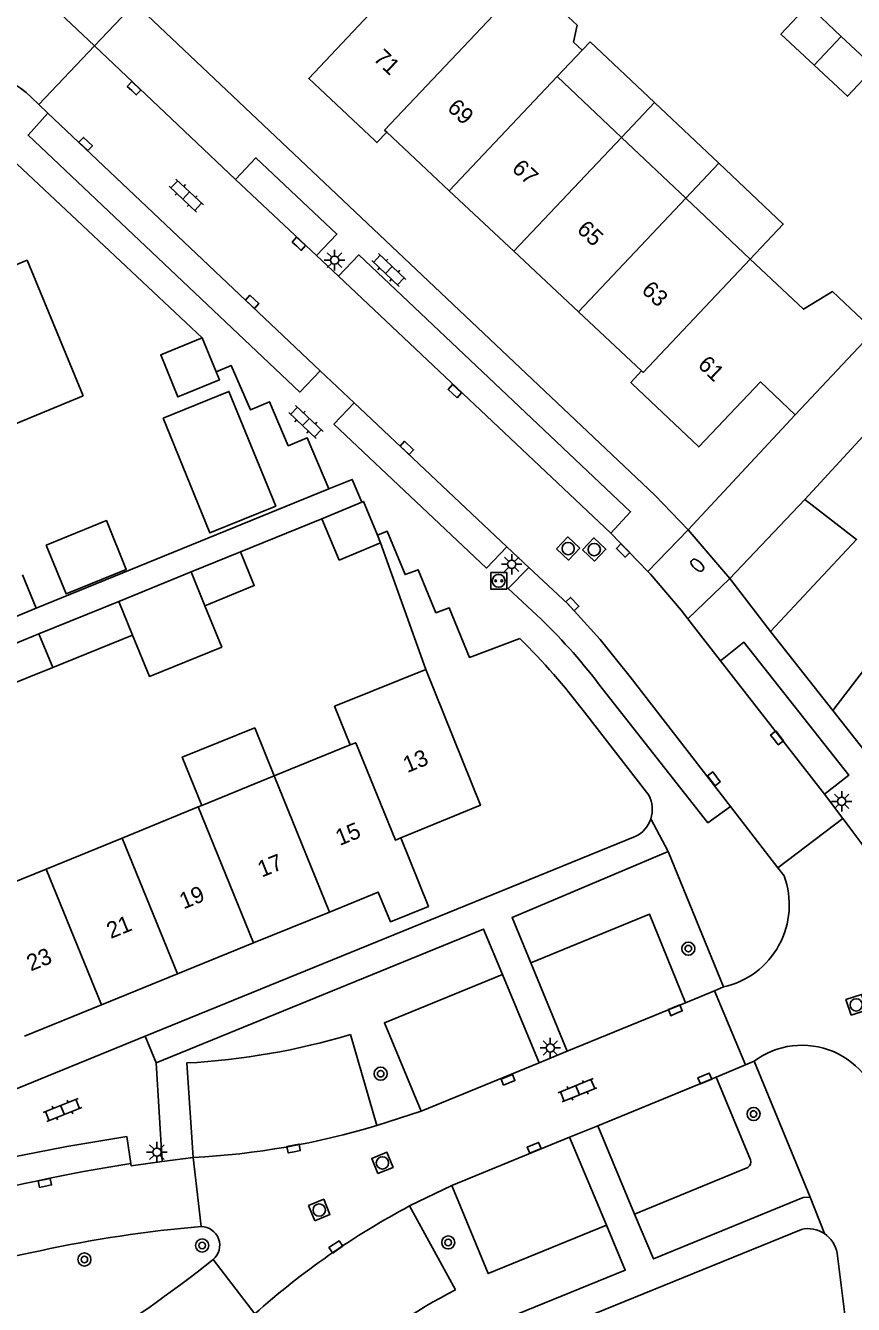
# Model space of a CAD drawing. Extents: x 128000 to 131008, y 398996 to 402500.
# Drawn here: x 128391.9 to 128442.4, y 399899.7 to 399977.7 of the extents above; entities that cross this region are included whole.
import ezdxf

# ---------------------------------------------------------------- set-up
doc = ezdxf.new("R2010")
doc.units = 0
for name, color, linetype in [('gg-afsc-erfafscheiding', 7, 'Continuous'), ('gg-afsc-muur', 7, 'Continuous'), ('gg-anno-huisnummerreeks BGT', 7, 'Continuous'), ('gg-bbg-bijgebouw', 7, 'Continuous'), ('gg-bbg-gedigitaliseerde bebouwing', 7, 'Continuous'), ('gg-bbg-gedigitaliseerde bijgebouw', 7, 'Continuous'), ('gg-bbg-hoofdgebouw', 7, 'Continuous'), ('gg-bbg-luifel en loopbrug', 7, 'Continuous'), ('gg-bbg-tussenscheiding', 7, 'Continuous'), ('gg-knt-verharding', 7, 'Continuous'), ('gg-knt-verharding nz', 7, 'Continuous'), ('gt-grn-vlakafsluiter', 7, 'Continuous'), ('gt-grn-weggrens', 7, 'Continuous'), ('gt-symb-boom', 7, 'Continuous'), ('gt-symb-brandkraan', 7, 'Continuous'), ('gt-symb-klinker verharding', 7, 'Continuous'), ('gt-symb-kolk', 7, 'Continuous'), ('gt-symb-laadpunt elektrisch vervoer', 7, 'Continuous'), ('gt-symb-lichtmast', 7, 'Continuous'), ('gt-symb-rioolschacht', 7, 'Continuous')]:
    doc.layers.add(name, color=color, linetype=linetype)

# ---------------------------------------------------------------- blocks, each defined once
blk = doc.blocks.new('gt0-BOOM')
at = {"layer": 'gt-symb-boom'}
for radius in [0.4, 0.2]:
    blk.add_circle((0, 0), radius, dxfattribs=at)
blk = doc.blocks.new('gt0-KOLK')
at = {"layer": 'gt-symb-kolk'}
blk.add_lwpolyline([(0, 0), (0.375, 0), (0.375, 0.4), (-0.375, 0.4), (-0.375, 0), (0, 0)], dxfattribs=at)
blk = doc.blocks.new('gt0-RS')
at = {"layer": 'gt-symb-rioolschacht'}
blk.add_lwpolyline([(-0.5, -0.5), (0.5, -0.5), (0.5, 0.5), (-0.5, 0.5)], close=True, dxfattribs=at)
blk.add_circle((0, 0), 0.375, dxfattribs=at)
blk = doc.blocks.new('gt0-KL1')
at = {"layer": 'gt-symb-klinker verharding'}
for p, q in [((-1.15, 0.3), (1.15, 0.3)), ((-1, -0.3), (-1, 0.3)), ((-0.5, 0.3), (-0.5, 0.45)), ((0, -0.3), (0, 0.3)), ((0.5, 0.3), (0.5, 0.45)), ((1, -0.3), (1, 0.3)), ((-1.15, -0.3), (1.15, -0.3)), ((-0.5, -0.45), (-0.5, -0.3)), ((0.5, -0.45), (0.5, -0.3))]:
    blk.add_line(p, q, dxfattribs=at)
blk = doc.blocks.new('gt0-LMAST')
at = {"layer": 'gt-symb-lichtmast'}
for p, q in [((-0.182, 0.173), (-0.447, 0.438)), ((-0.005, 0.246), (-0.005, 0.621)), ((0.172, 0.173), (0.437, 0.438)), ((-0.255, -0.004), (-0.63, -0.004)), ((-0.182, -0.181), (-0.447, -0.446)), ((-0.005, -0.254), (-0.005, -0.629)), ((0.437, -0.446), (0.172, -0.181)), ((0.245, -0.004), (0.62, -0.004))]:
    blk.add_line(p, q, dxfattribs=at)
blk.add_circle((-0.005, -0.004), 0.25, dxfattribs=at)
blk = doc.blocks.new('gt0-BR')
at = {"layer": 'gt-symb-brandkraan'}
for centre, radius, start, end in [((-0.244, 0), 0.206, 107.56694, 252.43307), ((0.599, -2.664), 3, 106.89205, 107.56694), ((0, -0.691), 0.938, 73.10799, 106.89205), ((-0.599, -2.664), 3, 72.43309, 73.10799), ((0.244, 0), 0.206, 287.56695, 72.43309), ((0.599, 2.664), 3, 252.43307, 253.10797), ((0, 0.691), 0.938, 253.10797, 286.89206), ((-0.599, 2.664), 3, 286.89206, 287.56695)]:
    blk.add_arc(centre, radius, start, end, dxfattribs=at)
blk = doc.blocks.new('gt0-LEV')
at = {"layer": 'gt-symb-laadpunt elektrisch vervoer'}
blk.add_lwpolyline([(-0.486, 0.501), (0.486, 0.501), (0.486, -0.499), (-0.486, -0.499)], close=True, dxfattribs=at)
for centre, radius in [((0, 0), 0.393), ((-0.186, 0), 0.0566), ((0.186, 0), 0.0566)]:
    blk.add_circle(centre, radius, dxfattribs=at)

msp = doc.modelspace()

# ---------------------------------------------------------------- linework, layer by layer
at = {"layer": 'gg-afsc-erfafscheiding'}
for p, q in [((128410.41, 399949.417), (128392.565, 399942.145)), ((128409.985, 399947.604), (128405.024, 399945.584)), ((128413.562, 399946.139), (128416.32, 399938.41))]:
    msp.add_line(p, q, dxfattribs=at)
msp.add_lwpolyline([(128403.528, 399956.564), (128404.448, 399956.948), (128405.63, 399954.235), (128406.789, 399954.734), (128407.929, 399952.049), (128409.084, 399952.544), (128410.41, 399949.417)], dxfattribs=at)
at = {"layer": 'gg-afsc-muur'}
msp.add_line((128441.125, 399935.907), (128437.336, 399940.738), dxfattribs=at)
at = {"layer": 'gg-bbg-bijgebouw'}
for p, q in [((128403.528, 399956.564), (128402.682, 399958.627)), ((128434.841, 399943.952), (128439.423, 399948.767)), ((128412.417, 399948.619), (128409.985, 399947.604)), ((128413.562, 399946.139), (128413.371, 399946.597)), ((128437.336, 399940.738), (128434.841, 399943.952))]:
    msp.add_line(p, q, dxfattribs=at)
for points in [[(128402.682, 399958.627), (128400.156, 399957.591), (128401.207, 399955.029), (128403.733, 399956.065), (128403.528, 399956.564)], [(128413.371, 399946.597), (128412.51, 399948.658), (128412.417, 399948.619)], [(128437.336, 399940.738), (128442.575, 399946.347), (128439.423, 399948.767)], [(128409.985, 399947.604), (128411.037, 399945.085), (128413.562, 399946.139)]]:
    msp.add_lwpolyline(points, dxfattribs=at)
at = {"layer": 'gg-bbg-gedigitaliseerde bebouwing'}
for p, q in [((128424.319, 399974.556), (128425.845, 399976.17)), ((128428.244, 399970.849), (128424.319, 399974.556)), ((128432.17, 399967.141), (128428.244, 399970.849)), ((128436.094, 399963.434), (128432.17, 399967.141)), ((128395.422, 399955.087), (128390.211, 399952.938)), ((128416.32, 399938.41), (128411.416, 399936.434)), ((128411.714, 399933.814), (128407.077, 399931.922)), ((128407.077, 399931.922), (128402.664, 399930.121)), ((128402.443, 399930.031), (128397.804, 399928.138)), ((128402.664, 399930.121), (128402.443, 399930.031)), ((128397.804, 399928.138), (128393.17, 399926.247)), ((128393.17, 399926.247), (128388.505, 399924.343))]:
    msp.add_line(p, q, dxfattribs=at)
for points in [[(128421.899, 399979.869), (128422.409, 399979.39), (128423.426, 399979.671), (128425.542, 399977.687), (128425.328, 399976.654), (128425.845, 399976.17)], [(128443.651, 399959.048), (128441.105, 399961.453), (128439.339, 399960.369), (128436.094, 399963.434)], [(128441.125, 399935.907), (128446.658, 399943.12), (128448.46, 399941.726)], [(128411.416, 399936.434), (128410.755, 399936.167), (128411.714, 399933.814)]]:
    msp.add_lwpolyline(points, dxfattribs=at)
at = {"layer": 'gg-bbg-gedigitaliseerde bijgebouw'}
for p, q in [((128441.638, 399977.009), (128439.616, 399978.902)), ((128443.66, 399975.116), (128441.638, 399977.009)), ((128402.013, 399944.358), (128405.024, 399945.584)), ((128391.738, 399944.18), (128392.565, 399942.145)), ((128397.609, 399942.565), (128402.013, 399944.358)), ((128392.737, 399940.581), (128397.609, 399942.565)), ((128392.565, 399942.145), (128389.557, 399940.919)), ((128389.729, 399939.356), (128392.737, 399940.581)), ((128393.572, 399938.531), (128398.444, 399940.51))]:
    msp.add_line(p, q, dxfattribs=at)
for points in [[(128439.99, 399975.256), (128437.964, 399977.153), (128439.616, 399978.902)], [(128443.66, 399975.116), (128442.016, 399973.36), (128439.99, 399975.256)], [(128400.305, 399953.735), (128403.157, 399946.737), (128407.165, 399948.37), (128404.313, 399955.369), (128400.305, 399953.735)], [(128402.85, 399942.301), (128405.861, 399943.525), (128405.024, 399945.584)], [(128402.85, 399942.301), (128403.873, 399939.781), (128399.466, 399937.992), (128398.444, 399940.51)], [(128393.572, 399938.531), (128390.561, 399937.307), (128389.729, 399939.356)]]:
    msp.add_lwpolyline(points, dxfattribs=at)
at = {"layer": 'gg-bbg-hoofdgebouw'}
for p, q in [((128417.746, 399967.602), (128413.94, 399971.17)), ((128421.685, 399963.909), (128417.746, 399967.602)), ((128425.624, 399960.216), (128421.685, 399963.909)), ((128429.47, 399956.61), (128425.624, 399960.216)), ((128443.651, 399959.048), (128438.83, 399953.93)), ((128446.128, 399929.541), (128441.125, 399935.907)), ((128410.456, 399923.625), (128405.818, 399921.741)), ((128405.818, 399921.741), (128401.178, 399919.854)), ((128401.178, 399919.854), (128396.542, 399917.97)), ((128391.85, 399916.064), (128396.542, 399917.97))]:
    msp.add_line(p, q, dxfattribs=at)
for points in [[(128413.205, 399970.657), (128409.18, 399974.45), (128412.89, 399978.36), (128410.8, 399980.343)], [(128413.94, 399971.17), (128413.34, 399970.53), (128413.205, 399970.657)], [(128387.156, 399961.359), (128392.01, 399963.361), (128395.422, 399955.087)], [(128428.901, 399955.823), (128428.82, 399955.9), (128429.47, 399956.61)], [(128438.83, 399953.93), (128436.71, 399955.94), (128432.96, 399951.98), (128428.901, 399955.823)], [(128414.79, 399928.15), (128419.65, 399930.14), (128416.32, 399938.41)], [(128414.79, 399928.15), (128416.48, 399923.97), (128414.16, 399923.03), (128413.42, 399924.83), (128410.456, 399923.625)]]:
    msp.add_lwpolyline(points, dxfattribs=at)
at = {"layer": 'gg-bbg-luifel en loopbrug'}
for p, q in [((128426.332, 399976.684), (128425.845, 399976.17)), ((128430.256, 399972.978), (128426.332, 399976.684)), ((128428.244, 399970.849), (128430.256, 399972.978)), ((128434.181, 399969.27), (128430.256, 399972.978)), ((128434.181, 399969.27), (128432.17, 399967.141))]:
    msp.add_line(p, q, dxfattribs=at)
for points in [[(128436.094, 399963.434), (128438.106, 399965.563), (128434.181, 399969.27)], [(128393.177, 399945.999), (128394.391, 399943.021), (128398.056, 399944.514), (128396.842, 399947.493), (128393.177, 399945.999)], [(128402.664, 399930.121), (128401.47, 399933.058), (128405.887, 399934.852), (128407.077, 399931.922)]]:
    msp.add_lwpolyline(points, dxfattribs=at)
at = {"layer": 'gg-bbg-tussenscheiding'}
for p, q in [((128441.638, 399977.009), (128439.99, 399975.256)), ((128417.746, 399967.602), (128424.319, 399974.556)), ((128421.685, 399963.909), (128428.244, 399970.849)), ((128425.624, 399960.216), (128432.17, 399967.141)), ((128402.013, 399944.358), (128402.85, 399942.301)), ((128398.444, 399940.51), (128397.609, 399942.565)), ((128392.737, 399940.581), (128393.572, 399938.531)), ((128407.077, 399931.922), (128410.456, 399923.625)), ((128402.443, 399930.031), (128405.818, 399921.741)), ((128397.804, 399928.138), (128401.178, 399919.854)), ((128393.17, 399926.247), (128396.542, 399917.97))]:
    msp.add_line(p, q, dxfattribs=at)
for points in [[(128413.94, 399971.17), (128413.807, 399971.295), (128421.899, 399979.869)], [(128429.47, 399956.61), (128429.563, 399956.523), (128436.094, 399963.434)], [(128414.79, 399928.15), (128414.46, 399928.016), (128412.044, 399933.949), (128411.714, 399933.814)]]:
    msp.add_lwpolyline(points, dxfattribs=at)
at = {"layer": 'gg-knt-verharding'}
for p, q in [((128396.125, 399976.427), (128385.96, 399986.048)), ((128396.125, 399976.427), (128392.725, 399972.858)), ((128404.72, 399968.292), (128396.125, 399976.427)), ((128392.725, 399972.858), (128392.278, 399973.279)), ((128393.285, 399972.329), (128392.725, 399972.858)), ((128402.682, 399958.627), (128390.737, 399969.854)), ((128410.986, 399962.389), (128409.649, 399963.645)), ((128411.956, 399954.673), (128409.882, 399956.629)), ((128438.83, 399953.93), (128432.318, 399946.921)), ((128429.853, 399944.389), (128427.591, 399946.73)), ((128422.605, 399944.623), (128421.259, 399945.883)), ((128432.784, 399940.871), (128432.3, 399941.494)), ((128434.279, 399938.95), (128432.784, 399940.871)), ((128425.986, 399935.806), (128429.91, 399930.745)), ((128441.735, 399929.326), (128440.618, 399930.802)), ((128434.897, 399930.055), (128437.785, 399926.319)), ((128441.735, 399929.326), (128437.785, 399926.319)), ((128442.116, 399928.823), (128441.735, 399929.326)), ((128429.084, 399928.227), (128399.212, 399916.055)), ((128431.101, 399927.323), (128434.457, 399919.057)), ((128437.785, 399926.319), (128438.161, 399925.832)), ((128423.222, 399914.428), (128420.986, 399919.828)), ((128424.934, 399915.149), (128422.716, 399920.527)), ((128433.915, 399918.833), (128434.457, 399919.057)), ((128432.138, 399918.099), (128433.915, 399918.833)), ((128433.915, 399918.833), (128435.798, 399914.31)), ((128399.212, 399916.055), (128373.835, 399905.714)), ((128411.729, 399916.166), (128413.334, 399910.612)), ((128423.222, 399914.428), (128424.934, 399915.149)), ((128399.873, 399914.432), (128400.24, 399908.409)), ((128402.142, 399908.657), (128401.754, 399914.425)), ((128435.798, 399914.31), (128436.325, 399914.531)), ((128439.747, 399906.254), (128436.325, 399914.531)), ((128434.015, 399913.561), (128435.798, 399914.31)), ((128436.103, 399908.528), (128434.015, 399913.561)), ((128413.334, 399910.612), (128416.035, 399911.492)), ((128425.084, 399909.904), (128426.803, 399910.603)), ((128426.803, 399910.603), (128429.047, 399905.216)), ((128425.084, 399909.904), (128427.326, 399904.534)), ((128400.24, 399908.409), (128402.142, 399908.657)), ((128429.047, 399905.216), (128435.941, 399908.06)), ((128417.912, 399906.948), (128415.331, 399905.711)), ((128415.331, 399905.711), (128418.12, 399900.598)), ((128408.819, 399891.918), (128439.21, 399904.278))]:
    msp.add_line(p, q, dxfattribs=at)
for points in [[(128432.318, 399946.921), (128430.278, 399949.033), (128398.572, 399979.014)], [(128409.882, 399956.629), (128408.638, 399955.324), (128392.074, 399970.993), (128393.285, 399972.329)], [(128409.649, 399963.645), (128410.899, 399964.953), (128405.961, 399969.614), (128404.72, 399968.292)], [(128427.591, 399946.73), (128428.805, 399948.028), (128412.227, 399963.683), (128410.986, 399962.389)], [(128421.259, 399945.883), (128420.008, 399944.599), (128410.716, 399953.364), (128411.956, 399954.673)], [(128444.57, 399951.334), (128442.963, 399952.614), (128439.423, 399948.767)], [(128412.417, 399948.619), (128411.835, 399950), (128410.41, 399949.417)], [(128413.371, 399946.597), (128413.96, 399946.848), (128415.058, 399944.198), (128415.861, 399944.496), (128416.934, 399941.871), (128417.742, 399942.164), (128418.982, 399939.153), (128422.058, 399940.299)], [(128423.094, 399941.716), (128421.33, 399943.352), (128422.605, 399944.623)], [(128432.3, 399941.494), (128431.887, 399942.025), (128430.02, 399944.216), (128429.853, 399944.389)], [(128440.618, 399930.802), (128442.097, 399931.963), (128435.705, 399940.076), (128434.279, 399938.95)], [(128434.897, 399930.055), (128433.516, 399929.069), (128426.85, 399937.543)], [(128422.716, 399920.527), (128421.573, 399923.299), (128431.101, 399927.323)], [(128422.716, 399920.527), (128429.955, 399923.492), (128432.138, 399918.099)], [(128420.986, 399919.828), (128419.842, 399922.589), (128399.873, 399914.432)], [(128416.035, 399911.492), (128413.794, 399916.869), (128420.986, 399919.828)], [(128398.326, 399908.302), (128398.091, 399909.941), (128394.436, 399909.343), (128390.805, 399908.618), (128386.968, 399907.694), (128383.165, 399906.638), (128379.129, 399905.301), (128375.136, 399903.842), (128375.791, 399902.153)], [(128400.24, 399908.409), (128398.35, 399908.158), (128398.326, 399908.302)], [(128427.326, 399904.534), (128420.127, 399901.582), (128417.912, 399906.948)], [(128429.047, 399905.216), (128430.191, 399902.484), (128439.327, 399906.223), (128439.747, 399906.254)], [(128427.326, 399904.534), (128428.47, 399901.793), (128408.164, 399893.531)], [(128441.388, 399902.83), (128441.945, 399898.436), (128442.222, 399895.866), (128442.354, 399893.285), (128442.217, 399889.441), (128439.362, 399889.549), (128440.785, 399886.102), (128439.891, 399885.746), (128441.119, 399882.726), (128440.24, 399882.4), (128441.394, 399879.289), (128440.835, 399879.059)]]:
    msp.add_lwpolyline(points, dxfattribs=at)
for centre, radius, start, end in [((128388.858, 399970.022), 4.723, 43.59729, 126.97995), ((128399.405, 399916.617), 34.513, 37.32399, 46.65498), ((128391.773, 399909.859), 42.939, 37.17665, 45.14643), ((128428.278, 399929.885), 1.844, 341.85848, 27.78783), ((128428.279, 399929.886), 1.844, 295.88083, 341.83719), ((128415.528, 399908.267), 33.607, 26.84408, 37.70881), ((128433.347, 399924.064), 5.128, 282.49979, 20.16795), ((128399.445, 399957.101), 42.739, 273.09713, 286.7038), ((128439.251, 399910.631), 4.875, 6.99269, 126.88291), ((128435.774, 399908.38), 0.361, 297.58233, 24.23068), ((128409.153, 399827.785), 76.949, 94.86769, 102.26575), ((128402.606, 399903.31), 1.146, 310.48154, 89.16046), ((128439.616, 399902.528), 1.797, 56.3835, 103.06439), ((128439.616, 399902.527), 1.798, 9.70962, 56.39881), ((128408.39, 399826.118), 78.423, 101.46279, 107.36973), ((128352.752, 399965.956), 81.207, 301.51549, 308.54119), ((128437.151, 399864.312), 40.974, 117.67527, 129.47855)]:
    msp.add_arc(centre, radius, start, end, dxfattribs=at)
at = {"layer": 'gg-knt-verharding nz'}
for p, q in [((128393.285, 399972.329), (128409.882, 399956.629)), ((128404.72, 399968.292), (128409.649, 399963.645)), ((128410.986, 399962.389), (128427.591, 399946.73)), ((128411.956, 399954.673), (128421.259, 399945.883)), ((128434.279, 399938.95), (128440.618, 399930.802)), ((128432.138, 399918.099), (128424.934, 399915.149)), ((128423.222, 399914.428), (128416.035, 399911.492)), ((128426.803, 399910.603), (128434.015, 399913.561)), ((128425.084, 399909.904), (128417.912, 399906.948))]:
    msp.add_line(p, q, dxfattribs=at)
msp.add_lwpolyline([(128422.605, 399944.623), (128424.97, 399942.41), (128426.938, 399940.242), (128428.783, 399937.968), (128434.897, 399930.055)], dxfattribs=at)
for centre, radius, start, end in [((128399.565, 399956.423), 47.836, 273.0881, 286.72863), ((128415.25, 399801.912), 107.728, 99.03842, 111.48645), ((128438.024, 399863.111), 48.267, 118.04388, 131.74118)]:
    msp.add_arc(centre, radius, start, end, dxfattribs=at)
at = {"layer": 'gt-grn-vlakafsluiter'}
msp.add_line((128432.318, 399946.921), (128434.841, 399943.952), dxfattribs=at)
at = {"layer": 'gt-grn-weggrens'}
for p, q in [((128396.125, 399976.427), (128398.572, 399979.014)), ((128432.318, 399946.921), (128429.853, 399944.389)), ((128432.3, 399941.494), (128434.841, 399943.952)), ((128430.031, 399929.311), (128431.101, 399927.323)), ((128399.873, 399914.432), (128399.212, 399916.055)), ((128402.142, 399908.657), (128402.623, 399904.456)), ((128439.747, 399906.254), (128440.611, 399904.024)), ((128403.35, 399902.439), (128405.889, 399899.126))]:
    msp.add_line(p, q, dxfattribs=at)

# ---------------------------------------------------------------- block references
at = {"layer": 'gt-symb-boom', "rotation": 90}
for p in [(128432.321, 399921.395), (128413.566, 399913.771), (128436.3, 399911.315), (128417.684, 399903.486)]:
    msp.add_blockref('gt0-BOOM', p, dxfattribs=at)
at = {"layer": 'gt-symb-boom'}
for p in [(128402.685, 399903.297), (128395.504, 399902.444)]:
    msp.add_blockref('gt0-BOOM', p, dxfattribs=at)
at = {"layer": 'gt-symb-brandkraan', "rotation": -41.229049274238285}
msp.add_blockref('gt0-BR', (128432.869, 399944.767), dxfattribs=at)
at = {"layer": 'gt-symb-klinker verharding'}
for p, rotation in [((128401.715, 399967.304), -43.337956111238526), ((128414.061, 399962.765), -43.337956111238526), ((128409.011, 399953.498), -43.337956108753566), ((128425.573, 399912.76), 22.205643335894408), ((128394.169, 399911.559), 22.077941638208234)]:
    msp.add_blockref('gt0-KL1', p, dxfattribs=dict(at, rotation=rotation))
at = {"layer": 'gt-symb-kolk'}
for p, rotation in [((128398.393, 399973.7), -43.7035699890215), ((128395.449, 399970.299), -42.893890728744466), ((128408.446, 399964.217), -42.93289678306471), ((128405.599, 399960.679), -43.13672087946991), ((128417.951, 399955.234), -43.21767957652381), ((128415.024, 399951.776), -43.37961800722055), ((128428.201, 399945.521), -44.675840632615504), ((128425.107, 399942.259), -45.89137585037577), ((128437.567, 399934.122), -52.109937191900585), ((128434.034, 399931.869), 127.68393138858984), ((128431.608, 399917.452), 22.64190009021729), ((128421.405, 399913.214), 21.971710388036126), ((128433.404, 399913.293), 22.333388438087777), ((128408.296, 399909.016), 10.894182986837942), ((128422.996, 399909.073), 22.280371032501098), ((128393.134, 399906.915), 11.478482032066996), ((128410.951, 399903.05), 34.405234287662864)]:
    msp.add_blockref('gt0-KOLK', p, dxfattribs=dict(at, rotation=rotation))
at = {"layer": 'gt-symb-laadpunt elektrisch vervoer'}
msp.add_blockref('gt0-LEV', (128420.762, 399943.815), dxfattribs=at)
at = {"layer": 'gt-symb-lichtmast'}
for p in [(128410.761, 399963.37), (128421.557, 399944.832), (128441.675, 399930.375), (128423.909, 399915.344), (128399.93, 399908.99)]:
    msp.add_blockref('gt0-LMAST', p, dxfattribs=at)
at = {"layer": 'gt-symb-rioolschacht'}
for p, rotation in [((128424.995, 399945.784), -43.298645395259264), ((128426.585, 399945.724), -43.29864539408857), ((128442.559, 399917.968), 18.362468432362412), ((128413.671, 399908.331), 22.408198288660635), ((128409.82, 399905.462), 22.408198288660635)]:
    msp.add_blockref('gt0-RS', p, dxfattribs=dict(at, rotation=rotation))

# ---------------------------------------------------------------- texts
at = {"layer": 'gg-anno-huisnummerreeks BGT'}
for s, rotation, p in [('71', 316.7, (128413.066, 399975.598)), ('69', 316.9, (128417.564, 399972.569)), ('67', 316.9, (128421.5, 399968.879)), ('65', 316.9, (128425.469, 399965.158)), ('63', 316.9, (128429.408, 399961.465)), ('61', 316.5, (128432.837, 399956.917)), ('13', 22.3, (128415.185, 399932.093)), ('15', 22.1, (128411.064, 399927.651)), ('17', 22.1, (128406.317, 399925.722)), ('19', 22.2, (128401.549, 399923.782)), ('21', 22.1, (128397.109, 399921.979)), ('23', 22.1, (128392.237, 399920))]:
    msp.add_text(s, height=1, rotation=rotation, dxfattribs=at).set_placement(p)

doc.saveas('drawing.dxf')
